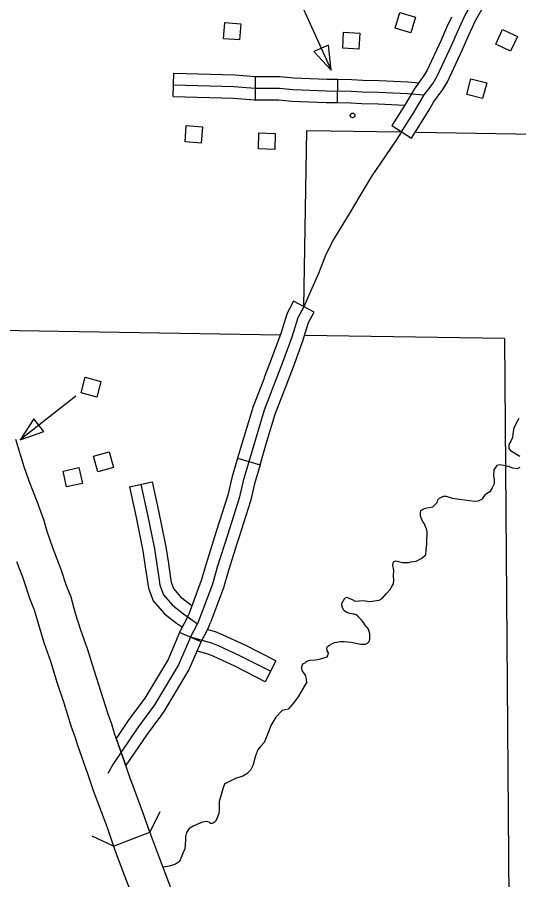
# Model space of a CAD drawing. Extents: x 61396 to 64680, y 55472 to 57605.
# Drawn here: x 62642.3 to 62743.1, y 56426.3 to 56599.4 of the extents above; entities that cross this region are included whole.
import ezdxf

# ---------------------------------------------------------------- set-up
doc = ezdxf.new("R2010")
doc.units = 0
for name, color, linetype in [('15', 7, 'Continuous'), ('31', 7, 'Continuous'), ('32', 7, 'Continuous'), ('33', 7, 'Continuous'), ('35', 7, 'Continuous'), ('37', 7, 'Continuous'), ('45', 7, 'Continuous'), ('5', 7, 'Continuous'), ('56', 7, 'Continuous'), ('57', 7, 'Continuous'), ('6', 7, 'Continuous')]:
    doc.layers.add(name, color=color, linetype=linetype)

msp = doc.modelspace()

# ---------------------------------------------------------------- linework, layer by layer
at = {"layer": '15'}
msp.add_line((62668.98, 56435.84), (62667.72, 56439.5), dxfattribs=at)
for points in [[(62667.72, 56439.5), (62666.32, 56443.31), (62664.95, 56446.92), (62663.88, 56450.01), (62661.87, 56455.7), (62661.34, 56457.53), (62660.6, 56459.53), (62659.17, 56464.18), (62657.84, 56468.19), (62656.46, 56472.63), (62655.12, 56476.43), (62654.07, 56479.75), (62653.15, 56483.02), (62652.15, 56485.52), (62651.28, 56488.18), (62650.72, 56489.77), (62649.51, 56492.94), (62648.34, 56496.18), (62647.67, 56498.58), (62646.33, 56502.25), (62644.75, 56506.31), (62643.75, 56509.21), (62642.08, 56514.67)], [(62642.19, 56490.21), (62643.39, 56487.08), (62643.88, 56485.68), (62644.81, 56482.84), (62645.75, 56480.5), (62646.59, 56477.52), (62647.71, 56473.96), (62649.04, 56470.18), (62650.4, 56465.8), (62651.73, 56461.8), (62653.2, 56457.02), (62653.92, 56455.08), (62654.43, 56453.31), (62656.51, 56447.43), (62657.61, 56444.26), (62659, 56440.58), (62660.39, 56436.8)], [(62660.39, 56436.8), (62661.67, 56433.08), (62665.51, 56434.53), (62668.98, 56435.84)], [(62668.98, 56435.84), (62669.25, 56435.05), (62670.84, 56430.76), (62672.94, 56425.31), (62673.78, 56422.64), (62674.37, 56421), (62674.64, 56420.26)], [(62661.67, 56433.08), (62661.89, 56432.43), (62663.53, 56428), (62665.56, 56422.73), (62666.38, 56420.14), (62667.02, 56418.37), (62667.27, 56417.66)]]:
    msp.add_lwpolyline(points, dxfattribs=at)
at = {"layer": '31'}
for p, q in [((62717.59, 56577.65), (62721.54, 56575.13)), ((62701.98, 56540.2), (62697.85, 56542.42)), ((62686.63, 56510.92), (62691.13, 56509.6)), ((62691.13, 56509.6), (62691.13, 56509.6)), ((62677.14, 56475.01), (62678.58, 56477.69))]:
    msp.add_line(p, q, dxfattribs=at)
for points in [[(62724.12, 56583.83), (62724.85, 56584.76), (62725.89, 56586.19), (62726.71, 56587.55), (62729.67, 56593.87), (62730.81, 56596.5), (62732.3, 56599.72), (62733.94, 56602.57), (62735.67, 56605.58), (62738.32, 56609.72), (62743.06, 56615.78), (62746.48, 56619.88)], [(62733.82, 56597.44), (62734.38, 56598.64), (62735.97, 56601.4), (62737.67, 56604.36), (62740.24, 56608.36), (62742.26, 56610.95)], [(62729.57, 56599.41), (62728.67, 56597.46), (62727.54, 56594.83), (62724.64, 56588.66), (62723.93, 56587.49), (62722.98, 56586.17), (62722.09, 56584.99)], [(62725.98, 56582.39), (62726.73, 56583.35), (62727.85, 56584.9), (62728.78, 56586.45), (62731.81, 56592.91), (62732.95, 56595.55), (62733.82, 56597.44)], [(62722.09, 56584.99), (62721.18, 56583.39), (62720.07, 56581.53), (62717.59, 56577.65)], [(62719.56, 56576.39), (62722.06, 56580.3), (62723.2, 56582.2), (62724.12, 56583.83)], [(62721.54, 56575.13), (62724.05, 56579.07), (62725.22, 56581.02), (62725.98, 56582.39)], [(62697.85, 56542.42), (62696.55, 56540), (62695.3, 56535.96), (62693.43, 56530.91), (62691.99, 56527.11), (62691.86, 56526.76)], [(62699.91, 56541.31), (62698.72, 56539.09), (62697.52, 56535.21), (62695.63, 56530.09), (62694.18, 56526.28), (62691.98, 56520.54), (62690.12, 56514.48), (62687.73, 56506.35), (62686.94, 56502.91), (62684.64, 56495.67), (62682.52, 56489.05), (62681.55, 56485.65), (62678.58, 56477.69)], [(62696.23, 56525.08), (62696.37, 56525.44), (62697.82, 56529.27), (62699.74, 56534.46), (62700.89, 56538.18), (62701.98, 56540.2)], [(62691.86, 56526.76), (62689.77, 56521.3), (62687.87, 56515.15), (62686.63, 56510.92)], [(62691.13, 56509.6), (62692.36, 56513.8), (62694.2, 56519.77), (62696.23, 56525.08)], [(62686.63, 56510.92), (62685.47, 56506.95), (62684.68, 56503.53), (62682.41, 56496.38), (62682.01, 56495.14)], [(62691.13, 56509.6), (62690, 56505.76), (62689.2, 56502.29), (62686.88, 56494.96), (62686.48, 56493.72)], [(62682.01, 56495.14), (62680.28, 56489.73), (62679.33, 56486.38), (62676.8, 56479.62)], [(62686.48, 56493.72), (62684.77, 56488.37), (62683.78, 56484.92), (62681.19, 56477.98)], [(62674.98, 56475.93), (62676.51, 56478.8), (62676.8, 56479.62)], [(62679.29, 56474.08), (62680.64, 56476.58), (62681.19, 56477.98)], [(62677.14, 56475.01), (62674.75, 56469.46), (62669.95, 56461.42), (62666.57, 56456.9), (62661.68, 56449.65), (62660.56, 56447.66)]]:
    msp.add_lwpolyline(points, dxfattribs=at)
at = {"layer": '32'}
for p, q in [((62673.7, 56583.49), (62673.83, 56588.18)), ((62690.25, 56582.81), (62690.25, 56587.5)), ((62706.69, 56582.29), (62706.76, 56586.97))]:
    msp.add_line(p, q, dxfattribs=at)
for points in [[(62673.83, 56588.18), (62686.04, 56587.82), (62690.16, 56587.5), (62690.25, 56587.5)], [(62690.25, 56587.5), (62693.6, 56587.5), (62695.14, 56587.54), (62697.87, 56587.23), (62704.55, 56587.01), (62706.76, 56586.97)], [(62673.77, 56585.83), (62685.92, 56585.48), (62690.07, 56585.16), (62693.64, 56585.16), (62695.04, 56585.2), (62697.7, 56584.89), (62704.49, 56584.66), (62709.47, 56584.59), (62711.71, 56584.44), (62714.97, 56584.36), (62720.71, 56584.1), (62724.12, 56583.83)], [(62706.76, 56586.97), (62709.56, 56586.93), (62711.81, 56586.78), (62715.05, 56586.7), (62720.85, 56586.43), (62723.04, 56586.26)], [(62673.7, 56583.49), (62685.79, 56583.14), (62689.98, 56582.81), (62690.25, 56582.81)], [(62690.25, 56582.81), (62693.67, 56582.81), (62694.94, 56582.85), (62697.53, 56582.55), (62704.44, 56582.32), (62706.69, 56582.29)], [(62706.69, 56582.29), (62709.37, 56582.25), (62711.6, 56582.09), (62714.89, 56582.02), (62720.21, 56581.77)]]:
    msp.add_lwpolyline(points, dxfattribs=at)
at = {"layer": '33'}
msp.add_lwpolyline([(62719.56, 56576.39), (62718.45, 56574.76), (62716.35, 56571.6), (62713.57, 56567.61), (62710.96, 56563.25), (62709.24, 56560.26), (62705.87, 56554.83), (62704.36, 56551.81), (62702.91, 56547.96), (62701.26, 56544.35), (62699.91, 56541.31)], dxfattribs=at)
at = {"layer": '35'}
for points in [[(62743.14, 56518.89), (62742.56, 56517.98), (62742.1, 56516.97), (62741.93, 56515.78), (62741.87, 56515.09), (62741.51, 56514.31), (62741.29, 56513.99), (62741.11, 56513.58), (62741.15, 56512.86), (62741.43, 56512.43), (62743.35, 56511.32)], [(62743.31, 56509.04), (62742.78, 56508.78), (62741.91, 56508.93), (62741.03, 56509.23), (62740.06, 56509.47), (62739.28, 56509.62), (62738.68, 56509.45), (62738.1, 56508.57), (62738.02, 56507.38), (62738.18, 56506.73), (62738.16, 56505.79), (62737.76, 56504.97), (62737.3, 56504.18), (62736.62, 56503.8), (62736.4, 56503.66)], [(62700.53, 56466.04), (62700.31, 56467.26), (62700.31, 56467.26), (62699.62, 56468.34), (62699.53, 56468.73), (62699.53, 56469.12), (62699.7, 56469.64), (62700.31, 56469.9), (62700.48, 56470.16), (62701.22, 56470.38), (62702.3, 56470.46), (62703.04, 56470.59), (62704.21, 56470.94), (62704.6, 56471.03), (62704.77, 56471.24), (62704.86, 56471.89), (62704.64, 56472.28), (62704.55, 56472.85), (62704.68, 56473.11), (62705.12, 56473.37), (62705.72, 56473.71), (62706.16, 56473.93), (62707.28, 56474.15), (62708.02, 56474.15), (62709.36, 56474.02), (62711.35, 56473.63), (62712, 56473.58), (62712.35, 56473.58), (62712.78, 56473.84), (62713.04, 56474.15), (62713.17, 56474.62), (62713.22, 56475.01), (62713.22, 56475.66), (62712.91, 56476.62), (62712.26, 56477.44), (62711.92, 56477.92), (62711.57, 56478.35), (62711.01, 56479.04), (62710.62, 56479.43), (62710.01, 56479.61), (62709.75, 56479.65), (62708.93, 56479.82), (62708.41, 56480), (62708.15, 56480.21), (62707.93, 56480.47), (62707.72, 56480.95), (62707.59, 56481.43), (62707.59, 56481.77), (62707.89, 56482.38), (62708.15, 56482.86), (62708.54, 56483.03), (62709.1, 56482.77), (62709.62, 56482.55), (62710.23, 56482.25), (62711.83, 56482.34), (62713.17, 56482.16), (62715.04, 56482.42), (62715.64, 56482.77), (62716.47, 56483.68), (62717.29, 56484.55), (62717.55, 56485.02), (62717.94, 56485.72), (62717.98, 56486.41), (62717.94, 56487.32), (62717.98, 56488.36), (62717.81, 56489.44), (62717.85, 56489.96), (62718.07, 56490.22), (62718.46, 56490.35), (62718.98, 56490.22), (62719.76, 56490.01), (62720.54, 56489.96), (62721.01, 56489.96), (62721.4, 56490.09), (62722.49, 56490.27), (62723.48, 56490.79), (62724.44, 56491.52), (62724.48, 56492.43), (62724.61, 56493.04), (62724.65, 56493.65), (62724.65, 56494.6), (62724.7, 56495.47), (62724.7, 56496.16), (62724.57, 56496.77), (62724.31, 56497.37), (62724.18, 56497.76), (62723.83, 56498.15), (62723.66, 56498.59), (62723.48, 56498.93), (62723.4, 56499.32), (62723.4, 56500.02), (62723.44, 56500.41), (62723.83, 56500.71), (62724.39, 56500.88), (62725.82, 56501.14), (62726.13, 56501.45), (62726.73, 56502.05), (62726.86, 56502.57), (62727.21, 56502.92), (62727.6, 56503.09), (62727.99, 56503.27)], [(62727.99, 56503.27), (62728.55, 56503.27), (62729.76, 56502.92), (62731.19, 56502.7), (62732.19, 56502.53), (62733.19, 56502.4), (62734.23, 56502.31), (62735.01, 56502.36), (62735.83, 56502.79), (62736.4, 56503.66)], [(62700.53, 56466.04), (62698.77, 56463.05), (62697.72, 56461.63), (62696.79, 56460.58), (62695.59, 56460.3), (62694.29, 56458.92), (62693.28, 56457.25), (62692.63, 56455.5), (62691.94, 56453.84), (62691.33, 56453.21)], [(62691.94, 56453.84), (62691.15, 56453.02), (62690.7, 56452.38), (62690.23, 56451.2), (62689.95, 56450.25), (62689.72, 56449.37), (62689.19, 56448.34), (62688.46, 56447.57), (62687.66, 56447.1), (62686.21, 56446.62), (62685.28, 56446.18), (62684.32, 56445.71), (62684.02, 56445.48), (62683.73, 56444.75), (62682.9, 56442.02), (62682.95, 56440.39), (62682.85, 56439.64), (62682.53, 56438.75), (62682.21, 56438.02), (62681.84, 56437.72), (62681.47, 56437.58), (62681.19, 56437.64), (62680.9, 56437.88), (62680.39, 56438.02), (62679.55, 56437.87), (62678.44, 56437.42), (62677.7, 56437.06), (62676.9, 56436.59), (62676.33, 56435.82), (62676.13, 56435.03), (62676.12, 56434.24), (62676.02, 56432.55), (62675.58, 56431.43), (62674.97, 56429.97), (62674.14, 56429.47), (62672.96, 56429.06), (62671.72, 56428.83), (62671.6, 56428.77)]]:
    msp.add_lwpolyline(points, dxfattribs=at)
at = {"layer": '37'}
for points in [[(62671.01, 56439.98), (62668.98, 56435.84)], [(62661.67, 56433.08), (62657.42, 56435.07)]]:
    msp.add_lwpolyline(points, dxfattribs=at)
at = {"layer": '45'}
for p, q in [((62664.87, 56505.14), (62669.45, 56506.15)), ((62694.29, 56470.24), (62692.16, 56466.07))]:
    msp.add_line(p, q, dxfattribs=at)
for points in [[(62669.45, 56506.15), (62670.73, 56500.35), (62672.21, 56493.12), (62672.71, 56489.82)], [(62664.87, 56505.14), (62666.15, 56499.38), (62667.59, 56492.3), (62668.08, 56489.11)], [(62667.16, 56505.64), (62668.44, 56499.87), (62669.9, 56492.71), (62670.78, 56486.93), (62671, 56485.43), (62671.71, 56483.53), (62673.56, 56481.41), (62675.77, 56479.69), (62678.58, 56477.69)], [(62668.08, 56489.11), (62668.46, 56486.58), (62668.72, 56484.84), (62669.66, 56482.31), (62671.95, 56479.7), (62674.37, 56477.81), (62675.54, 56476.98)], [(62672.71, 56489.82), (62673.1, 56487.28), (62673.28, 56486.02), (62673.75, 56484.75), (62675.18, 56483.12), (62677.17, 56481.57), (62677.45, 56481.37)], [(62693.23, 56468.15), (62687.1, 56471.29), (62682.79, 56473.28), (62681.45, 56473.83), (62677.14, 56475.01)], [(62694.29, 56470.24), (62688.12, 56473.39), (62683.73, 56475.43), (62682.21, 56476.06), (62680.61, 56476.49)], [(62692.16, 56466.07), (62686.07, 56469.18), (62681.85, 56471.13), (62680.69, 56471.61), (62678.48, 56472.21)]]:
    msp.add_lwpolyline(points, dxfattribs=at)
at = {"layer": '5'}
msp.add_lwpolyline([(62695.2, 56535.64), (62634.58, 56536.58)], dxfattribs=at)
at = {"layer": '56'}
for points in [[(62696.88, 56607.72), (62705.39, 56588.8)], [(62654.1, 56523.34), (62642.91, 56514.6)]]:
    msp.add_lwpolyline(points, dxfattribs=at)
for points in [[(62718.28, 56597.22), (62719.22, 56600.33), (62722.34, 56599.4), (62721.41, 56596.28)], [(62683.77, 56595.1), (62684.04, 56598.35), (62687.29, 56598.08), (62687.02, 56594.84)], [(62707.74, 56593.17), (62707.91, 56596.41), (62711.17, 56596.24), (62710.99, 56592.99)], [(62738.51, 56593.99), (62739.88, 56596.94), (62742.84, 56595.56), (62741.46, 56592.61)], [(62704.88, 56593.82), (62701.97, 56592.51), (62705.39, 56588.8)], [(62732.69, 56583.9), (62733.51, 56587.05), (62736.67, 56586.23), (62735.85, 56583.09)], [(62676.06, 56574.42), (62676.32, 56577.66), (62679.57, 56577.4), (62679.31, 56574.16)], [(62690.82, 56572.97), (62690.92, 56576.22), (62694.18, 56576.11), (62694.08, 56572.86)], [(62655.16, 56524.04), (62656.02, 56527.17), (62659.17, 56526.31), (62658.31, 56523.18)], [(62647.66, 56516.28), (62645.69, 56518.79), (62642.91, 56514.6)], [(62658.51, 56508.2), (62657.65, 56511.33), (62660.8, 56512.19), (62661.66, 56509.05)], [(62652.26, 56505.15), (62651.55, 56508.33), (62654.74, 56509.04), (62655.44, 56505.86)]]:
    msp.add_lwpolyline(points, close=True, dxfattribs=at)
msp.add_circle((62709.73, 56579.7), 0.469, dxfattribs=at)
at = {"layer": '57'}
for p, q in [((62679.29, 56474.08), (62674.98, 56475.93)), ((62671.17, 56459.14), (62671.17, 56459.14))]:
    msp.add_line(p, q, dxfattribs=at)
for points in [[(62674.98, 56475.93), (62672.66, 56470.53), (62667.99, 56462.73), (62667.41, 56461.94)], [(62671.17, 56459.14), (62671.9, 56460.12), (62676.84, 56468.39), (62679.29, 56474.08)], [(62667.41, 56461.94), (62664.66, 56458.25), (62662.24, 56454.66), (62663.88, 56450.01), (62664.18, 56449.16)], [(62664.18, 56449.16), (62668.49, 56455.54), (62671.17, 56459.14)]]:
    msp.add_lwpolyline(points, dxfattribs=at)
at = {"layer": '6'}
for points in [[(62699.92, 56541.3), (62700.5, 56576.71), (62719.23, 56576.4)], [(62722.54, 56576.35), (62782.37, 56575.37), (62781.6, 56534.3)], [(62740.25, 56534.94), (62700.08, 56535.56)], [(62740.25, 56534.94), (62741.53, 56370.26)]]:
    msp.add_lwpolyline(points, dxfattribs=at)

doc.saveas('drawing.dxf')
